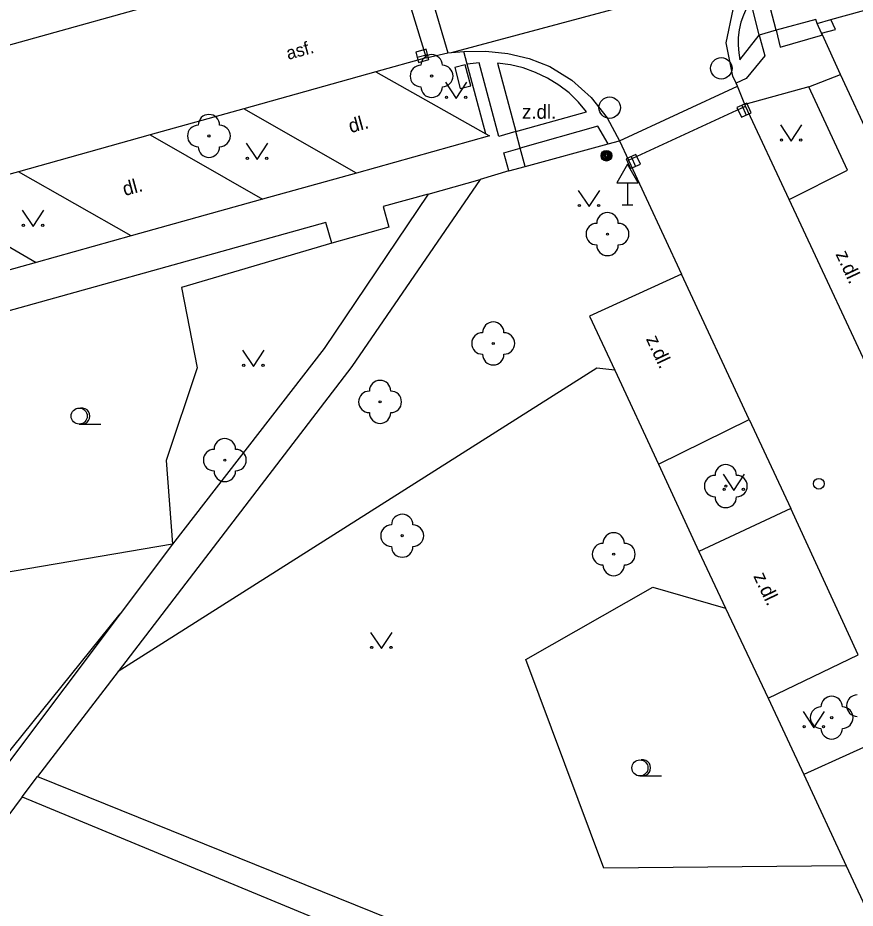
# Model space of a CAD drawing. Extents: x -596229 to -595156, y -1161237 to -1159376.
# Drawn here: x -595336.53 to -595297.54, y -1160640.02 to -1160598.57 of the extents above; entities that cross this region are included whole.
import ezdxf

# ---------------------------------------------------------------- set-up
doc = ezdxf.new("R2010")
doc.units = 0
for name, color, linetype in [('Level 22', 7, 'Continuous'), ('Level 24', 7, 'Continuous'), ('Level 25', 7, 'Continuous'), ('Level 27', 7, 'Continuous'), ('Level 28', 7, 'Continuous'), ('Level 34', 7, 'Continuous'), ('Level 36', 7, 'Continuous'), ('Specificka linie pasportu komunikaci', 7, 'Continuous'), ('TM - budovy zdene_ betonove - NP', 7, 'Continuous'), ('TM - budovy zdene_ betonove - VP', 7, 'Continuous'), ('TM - chodniky - VP', 7, 'Continuous'), ('TM - komunikace - VP', 7, 'Continuous'), ('TM - popis povrchu', 7, 'Continuous'), ('TM - rozhrani mezi zpev. plochami mezi sebou - VP', 7, 'Continuous'), ('TM - rozhrani ploch obecne - VP', 7, 'Continuous')]:
    doc.layers.add(name, color=color, linetype=linetype)

msp = doc.modelspace()

# ---------------------------------------------------------------- linework, layer by layer
at = {"layer": 'Level 22'}
for centre in [(-595317.26, -1160601.28), (-595327.63, -1160604.07), (-595309.07, -1160608.64), (-595314.39, -1160613.73), (-595319.66, -1160616.45), (-595326.89, -1160619.16), (-595303.56, -1160620.37), (-595318.63, -1160622.68), (-595308.78, -1160623.54), (-595298.63, -1160631.15)]:
    msp.add_circle(centre, 0.05, dxfattribs=at)
for centre, start, end in [((-595317.26, -1160600.78), 0, 180), ((-595317.76, -1160601.28), 90, 270), ((-595316.76, -1160601.28), 270, 90), ((-595317.26, -1160601.78), 180, 0), ((-595327.63, -1160603.57), 0, 180), ((-595328.13, -1160604.07), 90, 270), ((-595327.13, -1160604.07), 270, 90), ((-595327.63, -1160604.57), 180, 0), ((-595309.07, -1160608.14), 0, 180), ((-595309.57, -1160608.64), 90, 270), ((-595308.57, -1160608.64), 270, 90), ((-595309.07, -1160609.14), 180, 0), ((-595314.39, -1160613.23), 0, 180), ((-595314.89, -1160613.73), 90, 270), ((-595313.89, -1160613.73), 270, 90), ((-595314.39, -1160614.23), 180, 0), ((-595319.66, -1160615.95), 0, 180), ((-595320.16, -1160616.45), 90, 270), ((-595319.16, -1160616.45), 270, 90), ((-595319.66, -1160616.95), 180, 0), ((-595326.89, -1160618.66), 0, 180), ((-595327.39, -1160619.16), 90, 270), ((-595326.39, -1160619.16), 270, 90), ((-595303.56, -1160619.87), 0, 180), ((-595326.89, -1160619.66), 180, 0), ((-595304.06, -1160620.37), 90, 270), ((-595303.06, -1160620.37), 270, 90), ((-595303.56, -1160620.87), 180, 0), ((-595318.63, -1160622.18), 0, 180), ((-595319.13, -1160622.68), 90, 270), ((-595318.13, -1160622.68), 270, 90), ((-595308.78, -1160623.04), 0, 180), ((-595318.63, -1160623.18), 180, 0), ((-595309.28, -1160623.54), 90, 270), ((-595308.28, -1160623.54), 270, 90), ((-595308.78, -1160624.04), 180, 0), ((-595298.63, -1160630.65), 0, 180), ((-595297.44, -1160630.59), 90, 270), ((-595299.13, -1160631.15), 90, 270), ((-595298.13, -1160631.15), 270, 90), ((-595298.63, -1160631.65), 180, 0)]:
    msp.add_arc(centre, 0.5, start, end, dxfattribs=at)
at = {"layer": 'Level 24'}
msp.add_lwpolyline([(-595316.179, -1160600.89), (-595315.925, -1160601.857), (-595315.441, -1160601.73), (-595315.695, -1160600.763)], close=True, dxfattribs=at)
at = {"layer": 'Level 25'}
for radius in [0.25, 0.2, 0.15, 0.1, 0.05]:
    msp.add_circle((-595309.12, -1160604.99), radius, dxfattribs=at)
at = {"layer": 'Level 27'}
for p, q in [((-595317.931, -1160600.407), (-595317.449, -1160600.273)), ((-595302.814, -1160602.643), (-595302.606, -1160603.097)), ((-595307.974, -1160605.033), (-595307.766, -1160605.487))]:
    msp.add_line(p, q, dxfattribs=at)
for points in [[(-595317.864, -1160600.648), (-595317.382, -1160600.514), (-595317.516, -1160600.032), (-595317.998, -1160600.166)], [(-595303.041, -1160602.747), (-595302.833, -1160603.201), (-595302.379, -1160602.993), (-595302.587, -1160602.539)], [(-595308.201, -1160605.137), (-595307.993, -1160605.591), (-595307.539, -1160605.383), (-595307.747, -1160604.929)]]:
    msp.add_lwpolyline(points, close=True, dxfattribs=at)
for centre in [(-595303.77, -1160600.92), (-595308.97, -1160602.75)]:
    msp.add_circle(centre, 0.5, dxfattribs=at)
at = {"layer": 'Level 28'}
msp.add_circle((-595299.23, -1160620.26), 0.25, dxfattribs=at)
at = {"layer": 'Level 34'}
for p, q in [((-595308.14, -1160606.252), (-595308.14, -1160607.27)), ((-595308.39, -1160607.27), (-595307.89, -1160607.27))]:
    msp.add_line(p, q, dxfattribs=at)
msp.add_lwpolyline([(-595308.64, -1160606.252), (-595307.64, -1160606.252), (-595308.14, -1160605.386)], close=True, dxfattribs=at)
at = {"layer": 'Level 36'}
for p, q in [((-595333.67, -1160617.485), (-595332.67, -1160617.485)), ((-595307.56, -1160633.865), (-595306.56, -1160633.865))]:
    msp.add_line(p, q, dxfattribs=at)
for points in [[(-595316.62, -1160601.57), (-595316.12, -1160602.32), (-595315.62, -1160601.57)], [(-595301.02, -1160603.56), (-595300.52, -1160604.31), (-595300.02, -1160603.56)], [(-595325.89, -1160604.41), (-595325.39, -1160605.16), (-595324.89, -1160604.41)], [(-595310.43, -1160606.61), (-595309.93, -1160607.36), (-595309.43, -1160606.61)], [(-595336.32, -1160607.53), (-595335.82, -1160608.28), (-595335.32, -1160607.53)], [(-595326.06, -1160614.05), (-595325.56, -1160614.8), (-595325.06, -1160614.05)], [(-595303.69, -1160619.82), (-595303.19, -1160620.57), (-595302.69, -1160619.82)], [(-595320.1, -1160627.18), (-595319.6, -1160627.93), (-595319.1, -1160627.18)], [(-595299.96, -1160630.87), (-595299.46, -1160631.62), (-595298.96, -1160630.87)]]:
    msp.add_lwpolyline(points, dxfattribs=at)
for centre, radius in [((-595316.57, -1160602.27), 0.05), ((-595315.671, -1160602.27), 0.05), ((-595300.97, -1160604.26), 0.05), ((-595300.071, -1160604.26), 0.05), ((-595325.84, -1160605.11), 0.05), ((-595324.941, -1160605.11), 0.05), ((-595310.38, -1160607.31), 0.05), ((-595309.481, -1160607.31), 0.05), ((-595336.27, -1160608.23), 0.05), ((-595335.371, -1160608.23), 0.05), ((-595326.01, -1160614.75), 0.05), ((-595325.111, -1160614.75), 0.05), ((-595333.67, -1160617.11), 0.375), ((-595303.64, -1160620.52), 0.05), ((-595302.741, -1160620.52), 0.05), ((-595320.05, -1160627.88), 0.05), ((-595319.151, -1160627.88), 0.05), ((-595299.91, -1160631.57), 0.05), ((-595299.011, -1160631.57), 0.05), ((-595307.56, -1160633.49), 0.375)]:
    msp.add_circle(centre, radius, dxfattribs=at)
for centre in [(-595333.545, -1160617.11), (-595307.435, -1160633.49)]:
    msp.add_arc(centre, 0.375, 260.4059, 99.5941, dxfattribs=at)
at = {"layer": 'Specificka linie pasportu komunikaci'}
for points in [[(-595316.34, -1160600.19), (-595300.97, -1160596.06)], [(-595308.73, -1160614.98), (-595309.56, -1160614.88), (-595331.86, -1160629)], [(-595306.69, -1160619.35), (-595304.81, -1160623.41)], [(-595337.23, -1160633.1), (-595331.76, -1160626.32)], [(-595301.59, -1160630.25), (-595299.93, -1160633.8)], [(-595336.32, -1160634.84), (-595335.61, -1160633.89)]]:
    msp.add_lwpolyline(points, dxfattribs=at)
at = {"layer": 'TM - budovy zdene_ betonove - NP'}
for points in [[(-595298.45, -1160599.11), (-595298.67, -1160598.65)], [(-595299.1, -1160599.29), (-595298.45, -1160599.11)]]:
    msp.add_lwpolyline(points, dxfattribs=at)
at = {"layer": 'TM - budovy zdene_ betonove - VP'}
for points in [[(-595298.67, -1160598.65), (-595294.26, -1160597.42)], [(-595299.31, -1160598.83), (-595298.67, -1160598.65)], [(-595299.1, -1160599.29), (-595299.31, -1160598.83)], [(-595299.06, -1160599.37), (-595299.1, -1160599.29)], [(-595298.22, -1160601.21), (-595299.06, -1160599.37)], [(-595296.78, -1160604.31), (-595298.22, -1160601.21)]]:
    msp.add_lwpolyline(points, dxfattribs=at)
at = {"layer": 'TM - chodniky - VP'}
for points in [[(-595315.6, -1160600.73), (-595315.76, -1160600.14)], [(-595314.73, -1160603.97), (-595315.6, -1160600.73)], [(-595299.7, -1160601.78), (-595302.67, -1160602.61)], [(-595300.61, -1160607.03), (-595297.89, -1160605.67), (-595299.7, -1160601.78)], [(-595309.04, -1160604.43), (-595308.51, -1160604.29)], [(-595312.9, -1160605.49), (-595309.04, -1160604.43)], [(-595313.67, -1160605.7), (-595312.9, -1160605.49)], [(-595320.76, -1160605.81), (-595325.14, -1160607.02)], [(-595313.67, -1160605.7), (-595315, -1160606.09)], [(-595315, -1160606.09), (-595320.98, -1160614.8), (-595331.86, -1160629)], [(-595317.42, -1160606.78), (-595322.26, -1160613.96), (-595329.32, -1160623.07)], [(-595317.42, -1160606.78), (-595319.52, -1160607.36)], [(-595319.52, -1160607.36), (-595319.25, -1160608.32)], [(-595322.18, -1160608.1), (-595340.35, -1160613.15)], [(-595321.91, -1160609.06), (-595322.18, -1160608.1)], [(-595319.25, -1160608.32), (-595321.91, -1160609.06)], [(-595331.25, -1160608.72), (-595335.67, -1160609.96)], [(-595329.32, -1160623.07), (-595331.76, -1160626.32)], [(-595331.76, -1160626.32), (-595336.96, -1160633.24)], [(-595331.86, -1160629), (-595335.61, -1160633.89)], [(-595335.61, -1160633.89), (-595309.91, -1160644.27)], [(-595336.32, -1160634.84), (-595345.37, -1160647.01)], [(-595336.32, -1160634.84), (-595312.08, -1160644.88)]]:
    msp.add_lwpolyline(points, dxfattribs=at)
at = {"layer": 'TM - komunikace - VP'}
for points in [[(-595319.21, -1160594.89), (-595346.74, -1160602.58)], [(-595303.08, -1160601.62), (-595303.23, -1160601.28), (-595303.55, -1160599.73), (-595303.22, -1160598.18), (-595302.31, -1160596.89), (-595300.97, -1160596.06)], [(-595316.34, -1160600.19), (-595315.76, -1160600.14)], [(-595315.76, -1160600.14), (-595314.73, -1160600.12), (-595313.71, -1160600.23), (-595312.72, -1160600.47), (-595311.76, -1160600.84), (-595310.73, -1160601.48), (-595309.83, -1160602.28), (-595309.08, -1160603.23), (-595308.51, -1160604.29)], [(-595317.52, -1160600.44), (-595319.85, -1160601.08)], [(-595317.52, -1160600.44), (-595316.51, -1160600.2)], [(-595316.51, -1160600.2), (-595316.34, -1160600.19)], [(-595319.85, -1160601.08), (-595314.73, -1160603.97)], [(-595303.01, -1160601.76), (-595303.08, -1160601.62)], [(-595302.67, -1160602.61), (-595303.01, -1160601.76)], [(-595302.64, -1160602.68), (-595302.67, -1160602.61)], [(-595326, -1160602.81), (-595330.37, -1160604.02)], [(-595320.76, -1160605.81), (-595326, -1160602.81)], [(-595300.61, -1160607.03), (-595302.64, -1160602.68)], [(-595330.37, -1160604.02), (-595325.14, -1160607.02)], [(-595314.73, -1160603.97), (-595314.57, -1160604.06), (-595320.76, -1160605.81)], [(-595308.51, -1160604.29), (-595308.09, -1160605.2)], [(-595308.09, -1160605.2), (-595305.63, -1160610.51)], [(-595336.5, -1160605.74), (-595340.87, -1160606.94)], [(-595331.25, -1160608.72), (-595336.5, -1160605.74)], [(-595340.87, -1160606.94), (-595335.67, -1160609.96)], [(-595325.14, -1160607.02), (-595331.25, -1160608.72)], [(-595296.16, -1160616.56), (-595300.61, -1160607.03)], [(-595335.67, -1160609.96), (-595341.81, -1160611.67)], [(-595305.63, -1160610.51), (-595309.91, -1160612.46), (-595308.73, -1160614.98)], [(-595308.73, -1160614.98), (-595306.69, -1160619.35)], [(-595306.69, -1160619.35), (-595302.48, -1160617.27)], [(-595302.48, -1160617.27), (-595300.54, -1160621.42)], [(-595300.54, -1160621.42), (-595304.81, -1160623.41)], [(-595304.81, -1160623.41), (-595303.57, -1160626.05)], [(-595303.57, -1160626.05), (-595301.59, -1160630.25)], [(-595301.59, -1160630.25), (-595297.4, -1160628.23)], [(-595295.68, -1160631.87), (-595299.93, -1160633.8)], [(-595299.93, -1160633.8), (-595297.95, -1160638.05)], [(-595297.95, -1160638.05), (-595296.75, -1160640.64)]]:
    msp.add_lwpolyline(points, dxfattribs=at)
at = {"layer": 'TM - rozhrani mezi zpev. plochami mezi sebou - VP'}
for points in [[(-595301.22, -1160599.15), (-595301.75, -1160597.11), (-595301.52, -1160596.94), (-595301.19, -1160596.74), (-595300.85, -1160596.58), (-595300.48, -1160596.45), (-595300.11, -1160596.36)], [(-595302, -1160599.38), (-595302.4, -1160597.81), (-595302.59, -1160598.12), (-595302.74, -1160598.44), (-595302.86, -1160598.78), (-595302.94, -1160599.13), (-595302.98, -1160599.49), (-595302.99, -1160599.84), (-595302.96, -1160600.2), (-595302.9, -1160600.52)], [(-595299.31, -1160598.83), (-595299.37, -1160598.65), (-595301.22, -1160599.15)], [(-595301.22, -1160599.15), (-595302, -1160599.38)], [(-595301.22, -1160599.15), (-595301.03, -1160599.94), (-595299.15, -1160599.4), (-595299.06, -1160599.37)], [(-595302.9, -1160600.52), (-595302, -1160599.38)], [(-595302, -1160599.38), (-595301.74, -1160600.34)], [(-595301.74, -1160600.34), (-595302.61, -1160601.4)], [(-595313.34, -1160603.87), (-595314.13, -1160604.09), (-595315.04, -1160600.67), (-595315.6, -1160600.73)], [(-595313.34, -1160603.87), (-595310.04, -1160602.94), (-595310.42, -1160602.5), (-595310.86, -1160602.07), (-595311.34, -1160601.7), (-595311.87, -1160601.38), (-595312.42, -1160601.11), (-595312.99, -1160600.9), (-595313.59, -1160600.76), (-595314.19, -1160600.68), (-595313.34, -1160603.87)], [(-595319.85, -1160601.08), (-595326, -1160602.81)], [(-595302.61, -1160601.4), (-595303.08, -1160601.62)], [(-595313.13, -1160604.64), (-595313.34, -1160603.87)], [(-595309.04, -1160604.43), (-595309.52, -1160603.62), (-595313.13, -1160604.64)], [(-595330.37, -1160604.02), (-595336.5, -1160605.74)], [(-595313.67, -1160605.7), (-595313.9, -1160604.85), (-595313.13, -1160604.64)], [(-595312.9, -1160605.49), (-595313.13, -1160604.64)], [(-595302.48, -1160617.27), (-595305.63, -1160610.51)], [(-595297.4, -1160628.23), (-595300.54, -1160621.42)]]:
    msp.add_lwpolyline(points, dxfattribs=at)
at = {"layer": 'TM - rozhrani ploch obecne - VP'}
for points in [[(-595318.16, -1160594.55), (-595316.51, -1160600.2)], [(-595319.21, -1160594.89), (-595317.52, -1160600.44)], [(-595299.7, -1160601.78), (-595298.22, -1160601.21)], [(-595308.51, -1160604.29), (-595303.01, -1160601.76)], [(-595308.09, -1160605.2), (-595302.64, -1160602.68)], [(-595317.42, -1160606.78), (-595315, -1160606.09)], [(-595321.91, -1160609.06), (-595328.9, -1160611.13), (-595328.17, -1160614.87), (-595329.62, -1160619.18), (-595329.32, -1160623.07)], [(-595329.32, -1160623.07), (-595337.44, -1160624.46), (-595337.12, -1160618.51), (-595340.11, -1160614.13)], [(-595312.87, -1160628.45), (-595306.96, -1160625.07), (-595303.57, -1160626.05)], [(-595297.95, -1160638.05), (-595309.24, -1160638.15), (-595312.87, -1160628.45)]]:
    msp.add_lwpolyline(points, dxfattribs=at)

# ---------------------------------------------------------------- texts
at = {"layer": 'TM - popis povrchu'}
for s, height, rotation, p in [('asf.', 0.6, 15.2551, (-595323.94, -1160600.53)), ('dl.', 0.65, 15.34, (-595321.03, -1160603.94)), ('dl.', 0.65, 15.34, (-595331.55, -1160606.87)), ('z.dl.', 0.65, 295.0499, (-595298.46, -1160609.57)), ('z.dl.', 0.65, 295.054, (-595307.29, -1160613.52)), ('z.dl.', 0.65, 295.3644, (-595302.29, -1160624.56))]:
    msp.add_text(s, height=height, rotation=rotation, dxfattribs=at).set_placement(p)
msp.add_text('z.dl.', height=0.65, dxfattribs=at).set_placement((-595313.05, -1160603.27))

doc.saveas('drawing.dxf')
